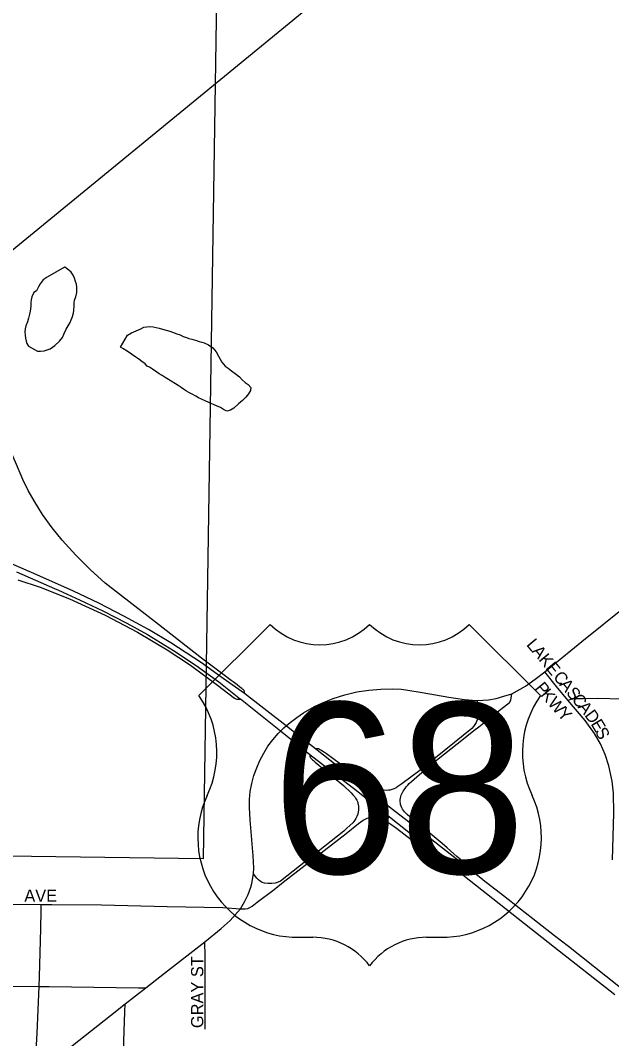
# Model space of a CAD drawing. Extents: x 0 to 68, y 0 to 52.9.
# Drawn here: x 50.646 to 51.852, y 49.797 to 51.874 of the extents above; entities that cross this region are included whole.
import ezdxf

# ---------------------------------------------------------------- set-up
doc = ezdxf.new("R2010")
doc.units = 0
for name, color, linetype in [('Default', 7, 'Continuous'), ('GM_X_Minor_Lake', 7, 'Continuous'), ('GM_X_State_Route', 7, 'Continuous')]:
    doc.layers.add(name, color=color, linetype=linetype)

msp = doc.modelspace()

# ---------------------------------------------------------------- linework, layer by layer
at = {"layer": 'Default'}
for p, q in [((51.1553, 50.6415), (51.0103, 50.4965)), ((51.7064, 50.4965), (51.5613, 50.6415)), ((51.2133, 50.0034), (51.2423, 50.0034)), ((51.4743, 50.0034), (51.5033, 50.0034))]:
    msp.add_line(p, q, dxfattribs=at)
for points in [[(49.5172, 50.4902), (50.5267, 51.3213), (51.7971, 52.363), (52.0892, 52.6037), (52.2908, 52.7693), (52.3575, 52.8242), (52.4086, 52.8669), (52.4413, 52.8958), (52.4745, 52.9259), (52.4909, 52.9414)], [(49.5172, 52.8183), (51.0595, 52.7975), (51.0189, 50.1635), (49.5172, 50.1837)], [(50.9277, 50.6413), (50.819, 50.726), (50.7884, 50.7536), (50.7593, 50.7828), (50.7316, 50.8132), (50.7108, 50.8388), (50.6917, 50.8656), (50.6741, 50.8935), (50.662, 50.915), (50.651, 50.9372), (50.6382, 50.9675), (50.6315, 50.9834), (50.6256, 50.9997), (50.6183, 51.0227), (50.6117, 51.0484), (50.6058, 51.0783), (50.6013, 51.1107), (50.5979, 51.1435), (50.5959, 51.1764), (50.595, 51.2176), (50.596, 51.257), (50.5961, 51.2797), (50.5984, 51.3483)], [(51.1034, 50.5004), (51.0597, 50.5316), (51.0156, 50.5635), (50.953, 50.6043), (50.9077, 50.631), (50.8575, 50.6586), (50.8065, 50.6846), (50.7547, 50.7092), (50.6799, 50.7424), (50.4622, 50.8375)], [(50.6408, 50.7323), (50.6866, 50.7178), (50.7461, 50.6938), (50.819, 50.6602), (50.885, 50.6256), (50.9454, 50.5898), (50.9931, 50.5583), (51.0482, 50.5177), (51.0831, 50.4914), (51.0856, 50.4899), (51.0878, 50.4893), (51.0901, 50.489), (51.0927, 50.489), (51.0951, 50.4893)], [(51.7158, 50.5448), (51.728, 50.5548), (51.7912, 50.6067), (51.8805, 50.6788), (51.8972, 50.6924)], [(51.7623, 50.487), (51.7718, 50.4897), (51.7771, 50.4904), (51.7809, 50.4907), (51.7935, 50.4908), (51.8222, 50.4911), (51.8748, 50.4901), (51.8806, 50.4904), (51.883, 50.4908), (51.8865, 50.4917), (51.8889, 50.493), (51.8909, 50.4944), (51.8931, 50.4966), (51.8941, 50.4979), (51.8948, 50.5001), (51.8952, 50.5038), (51.8957, 50.5266), (51.8972, 50.5882), (51.8978, 50.6318), (51.8976, 50.6736), (51.8972, 50.6924)], [(51.1034, 50.5004), (51.1034, 50.5021), (51.1033, 50.5035), (51.1032, 50.5047), (51.1028, 50.5058), (51.1024, 50.5068), (51.1016, 50.5077), (51.1003, 50.5087), (51.0994, 50.5095), (51.0975, 50.5109), (51.0928, 50.5144), (51.0879, 50.5181), (51.0799, 50.5244), (51.076, 50.5274), (51.0561, 50.5423), (51.0156, 50.5728), (50.9277, 50.6413)], [(51.6485, 50.5), (51.6758, 50.5156), (51.6958, 50.5296), (51.7158, 50.5448)], [(51.7623, 50.487), (51.7392, 50.5152), (51.7158, 50.5448)], [(51.1212, 50.1332), (51.1219, 50.1452), (51.121, 50.1696), (51.1144, 50.2432), (51.1132, 50.2679), (51.1135, 50.2845), (51.115, 50.301), (51.1181, 50.3173), (51.1225, 50.3333), (51.1281, 50.349), (51.1346, 50.3641), (51.1423, 50.3789), (51.151, 50.393), (51.1609, 50.4064), (51.1718, 50.419), (51.1766, 50.4239), (51.1836, 50.4307), (51.1881, 50.4344), (51.1963, 50.4418), (51.2097, 50.452), (51.2237, 50.4614), (51.2457, 50.4739), (51.2608, 50.4812), (51.2841, 50.4906), (51.3078, 50.4981), (51.3319, 50.5038), (51.3564, 50.5077), (51.3811, 50.5098), (51.4059, 50.5101), (51.4224, 50.5092), (51.4323, 50.508), (51.4651, 50.5029), (51.5197, 50.4931), (51.552, 50.4885), (51.5682, 50.4869), (51.5777, 50.4865)], [(51.8579, 49.8864), (51.7355, 49.9829), (51.5485, 50.1299), (51.4972, 50.1699), (51.4588, 50.2011), (51.3316, 50.3021), (51.2363, 50.3758), (51.1766, 50.4239), (51.0951, 50.4893)], [(51.1957, 50.4285), (51.1881, 50.4344), (51.1034, 50.5004)], [(51.5504, 50.1513), (51.5503, 50.1526), (51.5503, 50.1538), (51.5503, 50.1545), (51.5501, 50.1551), (51.55, 50.1555), (51.5498, 50.156), (51.5495, 50.1566), (51.5491, 50.1572), (51.5487, 50.1577), (51.5481, 50.1583), (51.5474, 50.159), (51.5465, 50.1597), (51.5427, 50.1629), (51.536, 50.1684), (51.5301, 50.1736), (51.5162, 50.1857), (51.5062, 50.1946), (51.4861, 50.2117), (51.4673, 50.2268), (51.4561, 50.2363), (51.4486, 50.2422), (51.44, 50.2493), (51.4348, 50.2537), (51.432, 50.2566), (51.4294, 50.2593), (51.4274, 50.2619), (51.4255, 50.2647), (51.424, 50.2675), (51.4227, 50.2706), (51.4215, 50.2745), (51.4209, 50.2769), (51.4206, 50.2799), (51.4205, 50.2832), (51.4211, 50.2877), (51.4217, 50.2906), (51.4225, 50.2932), (51.4239, 50.2963), (51.4254, 50.2991), (51.4268, 50.3015), (51.4289, 50.3045), (51.4306, 50.307), (51.433, 50.3101), (51.4359, 50.3135), (51.4392, 50.3171), (51.4435, 50.321), (51.4602, 50.3357), (51.4637, 50.3387), (51.4728, 50.3462), (51.4773, 50.3502), (51.4979, 50.3671), (51.5496, 50.4083), (51.5707, 50.4249), (51.5812, 50.4328), (51.6078, 50.4544), (51.6223, 50.466), (51.6315, 50.4725), (51.6431, 50.482), (51.6459, 50.4873), (51.6485, 50.5)], [(51.5777, 50.4865), (51.6005, 50.4877), (51.6164, 50.4905), (51.6322, 50.495), (51.6485, 50.5)], [(51.5777, 50.4865), (51.5791, 50.4592), (51.5787, 50.4541), (51.5786, 50.4519), (51.578, 50.4492), (51.5775, 50.4467), (51.5764, 50.4437), (51.5752, 50.4412), (51.573, 50.4375), (51.57, 50.4335), (51.5663, 50.4295), (51.4749, 50.3555), (51.4698, 50.3512), (51.4604, 50.3438), (51.4238, 50.3163), (51.4158, 50.3109), (51.4121, 50.3086), (51.4062, 50.3058), (51.4033, 50.3047), (51.4, 50.3038), (51.3966, 50.3033), (51.3926, 50.303), (51.388, 50.3032), (51.3845, 50.3035), (51.3813, 50.304), (51.3757, 50.3059), (51.3705, 50.3081), (51.3645, 50.3108), (51.359, 50.3139), (51.3477, 50.3209), (51.3301, 50.3331), (51.2832, 50.3683), (51.2701, 50.3779), (51.2665, 50.3804), (51.263, 50.3827), (51.2599, 50.3846), (51.2572, 50.386), (51.256, 50.3866), (51.2538, 50.3875), (51.253, 50.3877), (51.2519, 50.3879), (51.2508, 50.388), (51.2497, 50.388), (51.2482, 50.3876)], [(51.8535, 50.1614), (51.8563, 50.2567), (51.8556, 50.2975), (51.853, 50.3216), (51.8461, 50.3531), (51.8386, 50.3762), (51.8289, 50.3983), (51.8169, 50.4193), (51.798, 50.4457), (51.7623, 50.487)], [(51.2209, 50.4089), (51.1957, 50.4285)], [(51.5897, 50.1202), (51.5886, 50.121), (51.5504, 50.1513), (51.4852, 50.2019), (51.3814, 50.2825), (51.2482, 50.3876), (51.2209, 50.4089)], [(51.2363, 50.3758), (51.2362, 50.3748), (51.2364, 50.3733), (51.2365, 50.3726), (51.2366, 50.3721), (51.2368, 50.3715), (51.2371, 50.3709), (51.2376, 50.3703), (51.2386, 50.369), (51.2404, 50.3668), (51.2419, 50.3652), (51.2436, 50.3637), (51.2458, 50.3618), (51.2473, 50.3603), (51.2546, 50.3545), (51.2792, 50.3341), (51.2902, 50.3253), (51.305, 50.313), (51.3093, 50.309), (51.3167, 50.3022), (51.3206, 50.2981), (51.3243, 50.294), (51.3281, 50.2896), (51.3298, 50.2873), (51.3309, 50.2852), (51.332, 50.2832), (51.3333, 50.2803), (51.3339, 50.2785), (51.3344, 50.2765), (51.3348, 50.2746), (51.3353, 50.2708), (51.3356, 50.2682), (51.3355, 50.2657), (51.3353, 50.2626), (51.3348, 50.259), (51.334, 50.2549), (51.3323, 50.2499), (51.3302, 50.2456), (51.3281, 50.2422), (51.3237, 50.2369), (51.3119, 50.226), (51.3057, 50.2198), (51.1768, 50.1181), (51.1715, 50.1157), (51.1657, 50.1138), (51.1586, 50.113), (51.1548, 50.1129), (51.1505, 50.1131), (51.1438, 50.1141), (51.1392, 50.1155), (51.1348, 50.1181), (51.1319, 50.1204), (51.1283, 50.1239), (51.1212, 50.1332)], [(51.0951, 50.0615), (51.1004, 50.0612), (51.1043, 50.0615), (51.1097, 50.0624), (51.1139, 50.064), (51.1186, 50.0669), (51.1293, 50.0749), (51.1635, 50.1008), (51.182, 50.1156), (51.3104, 50.2153), (51.3357, 50.2355), (51.3401, 50.2386), (51.345, 50.2422), (51.349, 50.2444), (51.3533, 50.2462), (51.3583, 50.2476), (51.3633, 50.2485), (51.3677, 50.249), (51.3719, 50.2488), (51.3756, 50.2483), (51.3788, 50.2471), (51.3824, 50.2455), (51.3861, 50.2436), (51.3932, 50.2393), (51.4013, 50.2344), (51.413, 50.2262), (51.4642, 50.1869), (51.4699, 50.1828), (51.4739, 50.18), (51.4797, 50.1762), (51.484, 50.1733), (51.4873, 50.1713), (51.4889, 50.1704), (51.4902, 50.1699), (51.4916, 50.1694), (51.4925, 50.1692), (51.4933, 50.1691), (51.4945, 50.1692), (51.4959, 50.1694), (51.4972, 50.1699)], [(51.0951, 50.0615), (51.1033, 50.076), (51.1106, 50.0904), (51.1162, 50.1055), (51.1183, 50.1133), (51.1212, 50.1332)], [(51.6314, 50.0877), (51.5897, 50.1202)], [(51.7354, 50.0064), (51.6314, 50.0877)], [(50.3675, 50.0695), (50.4193, 50.0695), (50.4723, 50.0711), (50.6889, 50.0703)], [(50.6845, 49.9029), (50.6853, 49.9233), (50.6882, 50.0207), (50.6888, 50.0584), (50.6889, 50.0703)], [(50.6889, 50.0703), (50.7103, 50.0702), (50.8116, 50.0697), (50.9458, 50.0663), (51.0591, 50.0645), (51.0951, 50.0615)], [(51.0224, 49.9941), (51.0559, 50.0211), (51.0738, 50.0376), (51.0951, 50.0615)], [(50.902, 49.9003), (50.9398, 49.93), (51.0224, 49.9941)], [(51.0231, 49.816), (51.0233, 49.9482), (51.023, 49.9645), (51.0224, 49.9941)], [(51.921, 49.858), (51.9171, 49.8615), (51.8664, 49.9032), (51.7634, 49.9846), (51.7354, 50.0064)], [(50.3633, 49.9053), (50.4504, 49.9049), (50.6845, 49.9029)], [(50.6835, 49.7277), (50.6817, 49.7328), (50.6796, 49.7406), (50.6791, 49.7435), (50.6784, 49.7473), (50.6782, 49.751), (50.6779, 49.7559), (50.6777, 49.7606), (50.6802, 49.8076), (50.6845, 49.9029)], [(50.6845, 49.9029), (50.7048, 49.9028), (50.8873, 49.9005), (50.902, 49.9003)], [(50.8601, 49.8674), (50.902, 49.9003)], [(50.6835, 49.7277), (50.7399, 49.7728), (50.8302, 49.8438), (50.8601, 49.8674)], [(50.8375, 49.4077), (50.8411, 49.4108), (50.8431, 49.4143), (50.8446, 49.4173), (50.8454, 49.4202), (50.846, 49.4237), (50.8465, 49.4273), (50.8467, 49.4314), (50.8471, 49.4398), (50.8519, 49.6091), (50.852, 49.6256), (50.8534, 49.6728), (50.8595, 49.8512), (50.8601, 49.8674)]]:
    msp.add_lwpolyline(points, dxfattribs=at)
for centre, radius, start, end in [((51.2568, 50.7451), 0.145, 225.573, 314.427), ((51.4598, 50.7451), 0.145, 225.573, 314.427), ((50.8439, 50.38), 0.203, 334.5471, 35.0009), ((51.8727, 50.38), 0.203, 144.9991, 205.4529), ((51.211, 50.2064), 0.203, 154.8319, 270.6383), ((51.5056, 50.2064), 0.203, 269.3617, 25.1681), ((51.2423, 49.8584), 0.145, 36.8699, 90), ((51.4743, 49.8584), 0.145, 90, 143.1301)]:
    msp.add_arc(centre, radius, start, end, dxfattribs=at)
at = {"layer": 'GM_X_Minor_Lake'}
for points in [[(50.7361, 51.3703), (50.7006, 51.35), (50.6925, 51.3441), (50.6863, 51.3362), (50.6831, 51.3303), (50.679, 51.3223), (50.6739, 51.3184), (50.6697, 51.3095), (50.6686, 51.3035), (50.6675, 51.2985), (50.6673, 51.2915), (50.6672, 51.2854), (50.6661, 51.2805), (50.665, 51.2745), (50.6628, 51.2665), (50.6606, 51.2585), (50.6574, 51.2505), (50.6563, 51.2445), (50.6552, 51.2385), (50.6561, 51.2315), (50.6569, 51.2255), (50.6578, 51.2194), (50.6597, 51.2144), (50.6626, 51.2093), (50.6815, 51.1989), (50.6875, 51.1988), (50.6945, 51.1996), (50.7006, 51.2015), (50.7067, 51.2034), (50.7168, 51.2102), (50.726, 51.2191), (50.7322, 51.227), (50.7354, 51.2349), (50.7396, 51.2439), (50.7437, 51.2508), (50.7479, 51.2577), (50.75, 51.2627), (50.7521, 51.2677), (50.7543, 51.2767), (50.7554, 51.2827), (50.7556, 51.2907), (50.7557, 51.2977), (50.7568, 51.3027), (50.759, 51.3097), (50.7612, 51.3187), (50.7613, 51.3247), (50.7614, 51.3297), (50.7605, 51.3357), (50.7586, 51.3408), (50.7567, 51.3478), (50.7539, 51.3539), (50.75, 51.36), (50.745, 51.3641), (50.7371, 51.3703), (50.7371, 51.3703), (50.7361, 51.3703)], [(50.8507, 51.2072), (50.8647, 51.2313), (50.8729, 51.2362), (50.8921, 51.2448), (50.8982, 51.2477), (50.9042, 51.2486), (50.9093, 51.2495), (50.9173, 51.2483), (50.9233, 51.2472), (50.9293, 51.246), (50.9362, 51.2439), (50.9432, 51.2418), (50.9512, 51.2396), (50.9562, 51.2375), (50.9651, 51.2343), (50.9721, 51.2321), (50.9781, 51.229), (50.9851, 51.2269), (50.99, 51.2248), (50.996, 51.2236), (51.005, 51.2204), (51.011, 51.2183), (51.016, 51.2172), (51.021, 51.2161), (51.0299, 51.2119), (51.0388, 51.2057), (51.0457, 51.1976), (51.0505, 51.1884), (51.0534, 51.1824), (51.0573, 51.1763), (51.0641, 51.1681), (51.0701, 51.164), (51.077, 51.1588), (51.0839, 51.1536), (51.0928, 51.1465), (51.0987, 51.1403), (51.1046, 51.1352), (51.1105, 51.131), (51.1164, 51.1249), (51.1153, 51.1189), (51.1111, 51.112), (51.106, 51.1051), (51.0988, 51.0982), (51.0907, 51.0913), (51.0815, 51.0825), (51.0744, 51.0786), (51.0673, 51.0768), (51.0603, 51.0799), (51.0544, 51.084), (51.0464, 51.0872), (51.0415, 51.0893), (51.0355, 51.0924), (51.0246, 51.0967), (51.0156, 51.1009), (51.0097, 51.104), (51.0037, 51.1071), (50.9968, 51.1113), (50.9898, 51.1144), (50.9848, 51.1175), (50.9789, 51.1217), (50.974, 51.1248), (50.968, 51.1289), (50.9482, 51.1413), (50.9413, 51.1455), (50.9353, 51.1496), (50.9294, 51.1528), (50.9244, 51.1559), (50.9155, 51.1621), (50.9096, 51.1662), (50.9046, 51.1683), (50.9007, 51.1734), (50.8938, 51.1776), (50.8878, 51.1827), (50.8819, 51.1868), (50.873, 51.193), (50.8641, 51.1992), (50.8552, 51.2044), (50.8507, 51.2072)]]:
    msp.add_lwpolyline(points, dxfattribs=at)
at = {"layer": 'GM_X_State_Route'}
msp.add_lwpolyline([(50.6382, 50.749), (50.7155, 50.715), (50.7239, 50.7114), (50.7681, 50.6909), (50.8146, 50.6695), (50.8635, 50.6438), (50.9053, 50.6209), (50.9584, 50.5887), (51.0045, 50.558), (51.0506, 50.5246), (51.0951, 50.4893)], dxfattribs=at)

# ---------------------------------------------------------------- texts
at = {"layer": 'Default'}
for s, rotation, p in [('L', 309.5432, (51.6766, 50.5999)), ('A', 309.537, (51.6878, 50.5864)), ('K', 309.5352, (51.7018, 50.5694)), ('E', 309.5432, (51.7158, 50.5524)), ('C', 309.5497, (51.7312, 50.5338)), ('P', 309.2913, (51.6942, 50.5114)), ('K', 309.5433, (51.7054, 50.4977)), ('A', 309.5511, (51.7438, 50.5185)), ('S', 309.5258, (51.7578, 50.5015)), ('W', 310.9939, (51.7199, 50.4802)), ('C', 309.5497, (51.769, 50.4879)), ('Y', 313.9052, (51.7396, 50.4576)), ('A', 309.537, (51.7816, 50.4727)), ('D', 306.4983, (51.7954, 50.456)), ('E', 301.1512, (51.8082, 50.4388)), ('S', 296.4184, (51.817, 50.4242)), ('AVE', 0, (50.6543, 50.0759)), ('GRAY ST', 90, (51.0192, 49.8182))]:
    msp.add_text(s, height=0.025, rotation=rotation, dxfattribs=at).set_placement(p)
msp.add_text('68', height=0.34805, dxfattribs=at).set_placement((51.1591, 50.1339))

doc.saveas('drawing.dxf')
